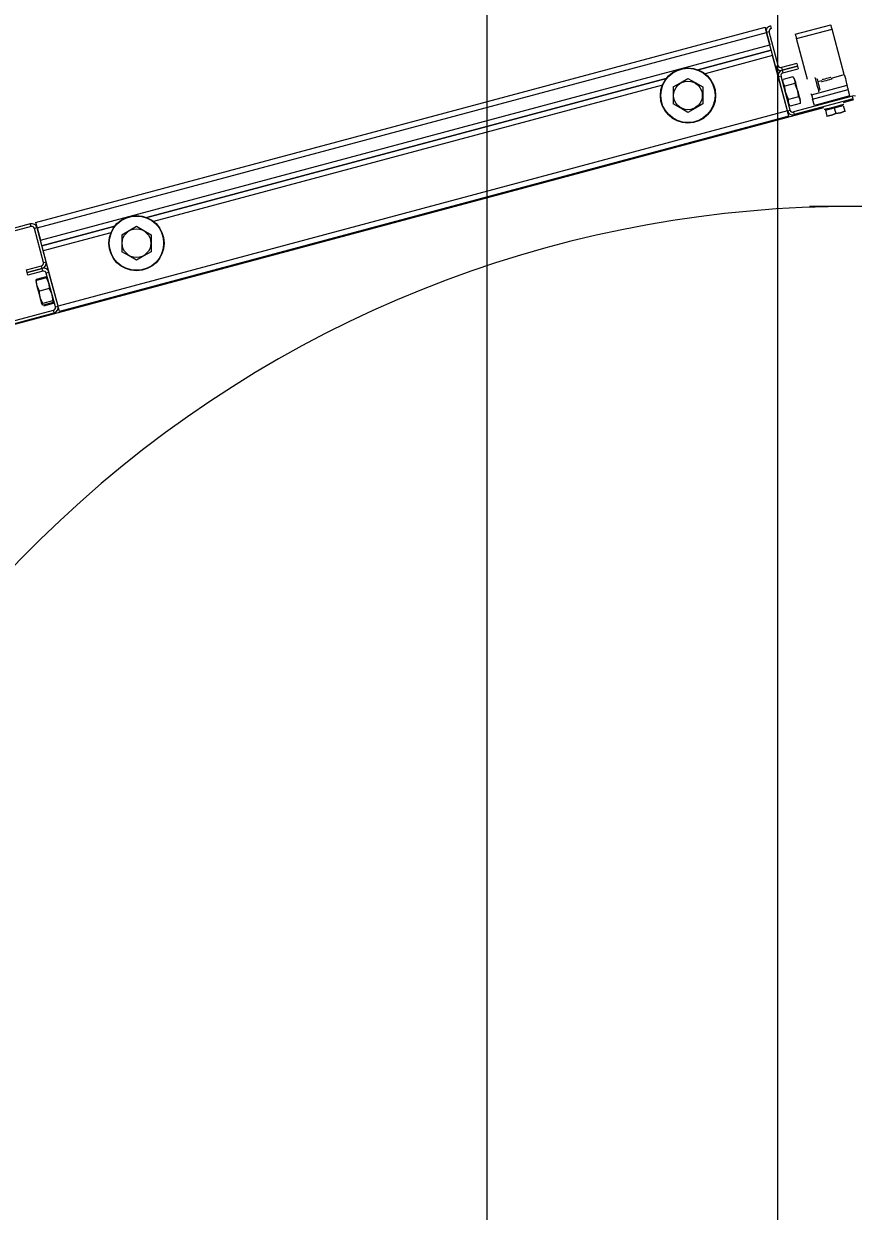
# Model space of a CAD drawing. Extents: x -264205 to -263659, y -1242401 to -1241986.
# Drawn here: x -263909.282 to -263908.854, y -1242121.96 to -1242121.347 of the extents above; entities that cross this region are included whole.
import ezdxf

# ---------------------------------------------------------------- set-up
doc = ezdxf.new("R2010")
doc.units = 0
doc.layers.add('PROJEKT_OBRUBNIKY_KOMUNIKACIE', color=7, linetype='Continuous')
doc.layers.add('SITUACIA_DSP_2D', color=7, linetype='Continuous')

msp = doc.modelspace()

# ---------------------------------------------------------------- linework, layer by layer
at = {"layer": 'PROJEKT_OBRUBNIKY_KOMUNIKACIE'}
msp.add_lwpolyline([(-263794.89278, -1242227.38224), (-263808.96776, -1242241.45725), (-263894.96779, -1242241.45725), (-263909.04274, -1242227.38224), (-263909.04274, -1242196.33267), (-263914.14281, -1242196.33267), (-263914.14281, -1242132.43268), (-263909.04274, -1242132.43268), (-263909.04274, -1242101.38224), (-263894.96779, -1242087.30722), (-263808.96776, -1242087.30722), (-263794.89278, -1242101.38224), (-263794.89278, -1242227.38224)], dxfattribs=at)
at = {"layer": 'SITUACIA_DSP_2D'}
for p, q in [((-263909.04279, -1242132.43267), (-263909.04279, -1242101.38223)), ((-263908.89279, -1242125.43224), (-263908.89279, -1242101.76908)), ((-263908.88383, -1242121.35261), (-263908.86547, -1242121.34769)), ((-263908.86546, -1242121.34773), (-263908.86547, -1242121.34769)), ((-263908.86543, -1242121.34786), (-263908.86546, -1242121.34773)), ((-263909.27569, -1242121.44974), (-263908.89946, -1242121.34893)), ((-263909.27495, -1242121.45249), (-263908.89872, -1242121.35168)), ((-263908.89946, -1242121.34893), (-263908.89945, -1242121.34898)), ((-263908.89945, -1242121.34898), (-263908.89941, -1242121.34914)), ((-263908.89941, -1242121.34914), (-263908.89934, -1242121.34939)), ((-263908.89934, -1242121.34939), (-263908.89925, -1242121.34973)), ((-263908.89925, -1242121.34973), (-263908.89913, -1242121.35015)), ((-263908.89913, -1242121.35015), (-263908.89901, -1242121.35063)), ((-263908.89901, -1242121.35063), (-263908.89887, -1242121.35114)), ((-263908.89887, -1242121.35114), (-263908.89872, -1242121.35168)), ((-263908.89735, -1242121.35131), (-263908.89872, -1242121.35168)), ((-263908.89872, -1242121.35168), (-263908.897, -1242121.3581)), ((-263908.89405, -1242121.36912), (-263908.89872, -1242121.35168)), ((-263908.89268, -1242121.36875), (-263908.89735, -1242121.35131)), ((-263908.89671, -1242121.34819), (-263908.89634, -1242121.34957)), ((-263908.88383, -1242121.35261), (-263908.88381, -1242121.35265)), ((-263908.88381, -1242121.35265), (-263908.88378, -1242121.35277)), ((-263908.88378, -1242121.35277), (-263908.88373, -1242121.35298)), ((-263908.88373, -1242121.35298), (-263908.88365, -1242121.35325)), ((-263908.88365, -1242121.35325), (-263908.88356, -1242121.35358)), ((-263908.88356, -1242121.35358), (-263908.88346, -1242121.35396)), ((-263908.88324, -1242121.35481), (-263908.86488, -1242121.34989)), ((-263908.86537, -1242121.34806), (-263908.86543, -1242121.34786)), ((-263908.8653, -1242121.34833), (-263908.86537, -1242121.34806)), ((-263908.86521, -1242121.34867), (-263908.8653, -1242121.34833)), ((-263908.86511, -1242121.34905), (-263908.86521, -1242121.34867)), ((-263908.865, -1242121.34946), (-263908.86511, -1242121.34905)), ((-263908.86488, -1242121.34989), (-263908.865, -1242121.34946)), ((-263908.85859, -1242121.37338), (-263908.86488, -1242121.34989)), ((-263909.27323, -1242121.45891), (-263908.897, -1242121.3581)), ((-263908.88346, -1242121.35396), (-263908.88335, -1242121.35438)), ((-263908.88335, -1242121.35438), (-263908.88324, -1242121.35481)), ((-263908.87756, -1242121.37601), (-263908.88324, -1242121.35481)), ((-263908.89627, -1242121.36086), (-263908.93389, -1242121.37094)), ((-263908.93389, -1242121.37094), (-263908.89627, -1242121.36086)), ((-263908.89553, -1242121.36361), (-263908.9304, -1242121.37295)), ((-263908.88791, -1242121.39206), (-263908.89553, -1242121.36361)), ((-263908.89405, -1242121.36912), (-263908.89268, -1242121.36875)), ((-263908.88313, -1242121.36766), (-263908.89093, -1242121.36975)), ((-263908.89093, -1242121.36975), (-263908.89056, -1242121.37113)), ((-263908.89056, -1242121.37113), (-263908.88276, -1242121.36904)), ((-263908.88276, -1242121.36904), (-263908.89056, -1242121.37113)), ((-263908.89056, -1242121.37113), (-263908.89019, -1242121.37251)), ((-263908.89019, -1242121.37251), (-263908.88239, -1242121.37042)), ((-263908.88313, -1242121.36766), (-263908.88276, -1242121.36904)), ((-263908.88276, -1242121.36904), (-263908.88239, -1242121.37042)), ((-263908.95041, -1242121.37536), (-263909.21835, -1242121.44716)), ((-263909.21835, -1242121.44716), (-263908.95041, -1242121.37536)), ((-263908.9468, -1242121.37977), (-263908.94305, -1242121.37761)), ((-263908.94305, -1242121.37761), (-263908.9392, -1242121.37539)), ((-263908.9392, -1242121.37539), (-263908.93545, -1242121.37755)), ((-263908.93545, -1242121.37755), (-263908.9316, -1242121.37977)), ((-263908.8912, -1242121.37425), (-263908.89258, -1242121.37462)), ((-263908.88791, -1242121.39206), (-263908.89258, -1242121.37462)), ((-263908.88653, -1242121.39169), (-263908.8912, -1242121.37425)), ((-263908.89019, -1242121.37652), (-263908.89014, -1242121.37593)), ((-263908.88996, -1242121.37805), (-263908.89019, -1242121.37652)), ((-263908.88504, -1242121.37456), (-263908.89014, -1242121.37593)), ((-263908.88922, -1242121.37937), (-263908.88996, -1242121.37805)), ((-263908.88412, -1242121.37801), (-263908.88922, -1242121.37937)), ((-263908.88504, -1242121.37456), (-263908.8843, -1242121.37589)), ((-263908.8843, -1242121.37589), (-263908.88407, -1242121.37741)), ((-263908.88407, -1242121.37741), (-263908.88412, -1242121.37801)), ((-263908.88412, -1242121.37801), (-263908.88382, -1242121.37863)), ((-263908.88409, -1242121.37583), (-263908.88409, -1242121.37581)), ((-263908.88402, -1242121.37608), (-263908.88409, -1242121.37583)), ((-263908.88387, -1242121.37667), (-263908.88402, -1242121.37608)), ((-263908.88363, -1242121.37754), (-263908.88387, -1242121.37667)), ((-263908.88333, -1242121.37866), (-263908.88363, -1242121.37754)), ((-263908.87355, -1242121.37499), (-263908.87356, -1242121.37493)), ((-263908.87345, -1242121.37534), (-263908.87355, -1242121.37499)), ((-263908.87328, -1242121.37597), (-263908.87345, -1242121.37534)), ((-263908.87305, -1242121.37684), (-263908.87328, -1242121.37597)), ((-263908.87277, -1242121.37787), (-263908.87305, -1242121.37684)), ((-263908.87248, -1242121.37896), (-263908.87277, -1242121.37787)), ((-263908.87269, -1242121.37544), (-263908.87268, -1242121.37546)), ((-263908.87268, -1242121.37546), (-263908.87261, -1242121.37574)), ((-263908.87261, -1242121.37574), (-263908.87245, -1242121.37631)), ((-263908.87245, -1242121.37631), (-263908.87224, -1242121.37711)), ((-263908.87226, -1242121.37704), (-263908.87012, -1242121.37647)), ((-263908.87224, -1242121.37711), (-263908.87199, -1242121.37806)), ((-263908.87199, -1242121.37806), (-263908.87172, -1242121.37904)), ((-263908.8701, -1242121.3771), (-263908.87027, -1242121.37714)), ((-263908.86962, -1242121.37697), (-263908.8701, -1242121.3771)), ((-263908.86985, -1242121.37601), (-263908.87002, -1242121.37605)), ((-263908.86936, -1242121.37588), (-263908.86985, -1242121.37601)), ((-263908.86889, -1242121.37677), (-263908.86962, -1242121.37697)), ((-263908.86863, -1242121.37568), (-263908.86936, -1242121.37588)), ((-263908.86799, -1242121.37653), (-263908.86889, -1242121.37677)), ((-263908.86777, -1242121.37545), (-263908.86863, -1242121.37568)), ((-263908.86703, -1242121.37628), (-263908.86799, -1242121.37653)), ((-263908.8669, -1242121.37522), (-263908.86777, -1242121.37545)), ((-263908.86614, -1242121.37603), (-263908.86703, -1242121.37628)), ((-263908.86617, -1242121.37502), (-263908.8669, -1242121.37522)), ((-263908.86568, -1242121.37489), (-263908.86617, -1242121.37502)), ((-263908.8654, -1242121.37584), (-263908.86614, -1242121.37603)), ((-263908.86551, -1242121.37484), (-263908.86568, -1242121.37489)), ((-263908.86493, -1242121.37571), (-263908.8654, -1242121.37584)), ((-263908.86522, -1242121.37516), (-263908.85859, -1242121.37338)), ((-263908.86476, -1242121.37567), (-263908.86493, -1242121.37571)), ((-263908.85859, -1242121.37338), (-263908.8583, -1242121.37446)), ((-263908.8583, -1242121.37446), (-263908.85802, -1242121.37549)), ((-263908.85802, -1242121.37549), (-263908.85777, -1242121.37644)), ((-263908.85777, -1242121.37644), (-263908.85755, -1242121.37727)), ((-263908.85755, -1242121.37727), (-263908.85736, -1242121.37796)), ((-263908.85736, -1242121.37796), (-263908.85723, -1242121.37847)), ((-263908.95242, -1242121.37885), (-263909.21486, -1242121.44917)), ((-263908.9468, -1242121.37977), (-263908.9468, -1242121.38356)), ((-263908.9468, -1242121.38356), (-263908.9468, -1242121.38745)), ((-263908.9316, -1242121.37977), (-263908.9316, -1242121.38356)), ((-263908.9316, -1242121.38356), (-263908.9316, -1242121.38745)), ((-263908.88917, -1242121.38007), (-263908.88922, -1242121.37937)), ((-263908.88869, -1242121.38284), (-263908.88917, -1242121.38007)), ((-263908.88777, -1242121.38542), (-263908.88869, -1242121.38284)), ((-263908.88382, -1242121.37863), (-263908.88286, -1242121.3812)), ((-263908.88299, -1242121.37993), (-263908.88333, -1242121.37866)), ((-263908.88263, -1242121.3813), (-263908.88299, -1242121.37993)), ((-263908.88286, -1242121.3812), (-263908.88235, -1242121.38397)), ((-263908.88226, -1242121.38266), (-263908.88263, -1242121.3813)), ((-263908.88235, -1242121.38397), (-263908.88227, -1242121.38489)), ((-263908.88192, -1242121.38394), (-263908.88226, -1242121.38266)), ((-263908.88162, -1242121.38505), (-263908.88192, -1242121.38394)), ((-263908.87558, -1242121.38339), (-263908.87559, -1242121.38335)), ((-263908.87549, -1242121.3837), (-263908.87558, -1242121.38339)), ((-263908.87547, -1242121.3838), (-263908.87549, -1242121.3837)), ((-263908.87547, -1242121.3838), (-263908.85711, -1242121.37889)), ((-263908.87547, -1242121.3838), (-263908.87546, -1242121.38385)), ((-263908.87546, -1242121.38385), (-263908.87542, -1242121.38397)), ((-263908.87542, -1242121.38397), (-263908.87537, -1242121.38418)), ((-263908.87537, -1242121.38418), (-263908.87529, -1242121.38445)), ((-263908.87529, -1242121.38445), (-263908.8752, -1242121.38478)), ((-263908.87488, -1242121.38601), (-263908.85652, -1242121.38109)), ((-263908.85564, -1242121.38439), (-263908.87399, -1242121.38931)), ((-263908.8722, -1242121.38002), (-263908.87248, -1242121.37896)), ((-263908.87195, -1242121.38096), (-263908.8722, -1242121.38002)), ((-263908.87175, -1242121.38168), (-263908.87195, -1242121.38096)), ((-263908.87163, -1242121.38214), (-263908.87175, -1242121.38168)), ((-263908.87172, -1242121.37904), (-263908.87148, -1242121.37995)), ((-263908.87159, -1242121.38228), (-263908.87163, -1242121.38214)), ((-263908.87148, -1242121.37995), (-263908.87128, -1242121.3807)), ((-263908.87128, -1242121.3807), (-263908.87114, -1242121.3812)), ((-263908.87114, -1242121.3812), (-263908.87109, -1242121.3814)), ((-263908.87109, -1242121.3814), (-263908.87109, -1242121.3814)), ((-263908.85723, -1242121.37847), (-263908.85714, -1242121.37878)), ((-263908.85714, -1242121.37878), (-263908.85711, -1242121.37889)), ((-263908.8571, -1242121.37893), (-263908.85711, -1242121.37889)), ((-263908.85707, -1242121.37905), (-263908.8571, -1242121.37893)), ((-263908.85701, -1242121.37926), (-263908.85707, -1242121.37905)), ((-263908.85694, -1242121.37953), (-263908.85701, -1242121.37926)), ((-263908.85685, -1242121.37987), (-263908.85694, -1242121.37953)), ((-263908.85675, -1242121.38025), (-263908.85685, -1242121.37987)), ((-263908.85664, -1242121.38066), (-263908.85675, -1242121.38025)), ((-263908.85652, -1242121.38109), (-263908.85664, -1242121.38066)), ((-263908.85564, -1242121.38439), (-263908.85652, -1242121.38109)), ((-263909.30411, -1242121.50699), (-263908.86916, -1242121.39045)), ((-263908.9468, -1242121.38745), (-263908.9468, -1242121.38855)), ((-263908.94294, -1242121.39078), (-263908.9468, -1242121.38855)), ((-263908.9316, -1242121.38855), (-263908.93534, -1242121.39071)), ((-263908.9316, -1242121.38745), (-263908.9316, -1242121.38855)), ((-263908.88738, -1242121.38626), (-263908.88777, -1242121.38542)), ((-263908.88742, -1242121.38685), (-263908.88738, -1242121.38626)), ((-263908.8872, -1242121.38838), (-263908.88742, -1242121.38685)), ((-263908.88227, -1242121.38489), (-263908.88738, -1242121.38626)), ((-263908.88645, -1242121.3897), (-263908.8872, -1242121.38838)), ((-263908.88135, -1242121.38834), (-263908.88645, -1242121.3897)), ((-263908.85432, -1242121.38453), (-263908.88478, -1242121.39269)), ((-263908.85395, -1242121.38591), (-263908.88442, -1242121.39407)), ((-263908.88227, -1242121.38489), (-263908.88153, -1242121.38622)), ((-263908.88139, -1242121.38593), (-263908.88162, -1242121.38505)), ((-263908.88153, -1242121.38622), (-263908.8813, -1242121.38775)), ((-263908.88123, -1242121.38651), (-263908.88139, -1242121.38593)), ((-263908.8813, -1242121.38775), (-263908.88135, -1242121.38834)), ((-263908.88116, -1242121.38677), (-263908.88123, -1242121.38651)), ((-263908.88116, -1242121.38678), (-263908.88116, -1242121.38677)), ((-263908.8752, -1242121.38478), (-263908.8751, -1242121.38516)), ((-263908.8751, -1242121.38516), (-263908.87499, -1242121.38558)), ((-263908.87499, -1242121.38558), (-263908.87488, -1242121.38601)), ((-263908.87399, -1242121.38931), (-263908.87488, -1242121.38601)), ((-263908.8683, -1242121.39182), (-263908.86371, -1242121.39059)), ((-263908.86514, -1242121.39048), (-263908.86636, -1242121.39081)), ((-263908.86383, -1242121.39013), (-263908.86514, -1242121.39048)), ((-263908.86253, -1242121.38978), (-263908.86383, -1242121.39013)), ((-263908.86371, -1242121.39059), (-263908.85912, -1242121.38936)), ((-263908.86371, -1242121.39059), (-263908.86292, -1242121.39354)), ((-263908.86131, -1242121.38945), (-263908.86253, -1242121.38978)), ((-263908.86027, -1242121.38917), (-263908.86131, -1242121.38945)), ((-263908.85946, -1242121.38896), (-263908.86027, -1242121.38917)), ((-263908.85896, -1242121.38882), (-263908.85946, -1242121.38896)), ((-263908.85912, -1242121.38936), (-263908.85833, -1242121.39231)), ((-263908.85906, -1242121.38774), (-263908.85358, -1242121.38627)), ((-263908.85879, -1242121.38878), (-263908.85896, -1242121.38882)), ((-263908.85395, -1242121.38591), (-263908.85432, -1242121.38453)), ((-263908.88791, -1242121.39206), (-263909.26413, -1242121.49287)), ((-263908.88717, -1242121.39481), (-263909.2634, -1242121.49562)), ((-263908.9392, -1242121.39294), (-263908.94294, -1242121.39078)), ((-263908.93534, -1242121.39071), (-263908.9392, -1242121.39294)), ((-263908.88791, -1242121.39206), (-263908.88653, -1242121.39169)), ((-263908.88776, -1242121.39259), (-263908.88791, -1242121.39206)), ((-263908.88762, -1242121.39311), (-263908.88776, -1242121.39259)), ((-263908.8875, -1242121.39359), (-263908.88762, -1242121.39311)), ((-263908.88738, -1242121.394), (-263908.8875, -1242121.39359)), ((-263908.88729, -1242121.39434), (-263908.88738, -1242121.394)), ((-263908.88722, -1242121.3946), (-263908.88729, -1242121.39434)), ((-263908.88718, -1242121.39476), (-263908.88722, -1242121.3946)), ((-263908.88717, -1242121.39481), (-263908.88718, -1242121.39476)), ((-263908.88478, -1242121.39269), (-263908.88442, -1242121.39407)), ((-263908.86871, -1242121.39144), (-263908.86888, -1242121.39148)), ((-263908.86821, -1242121.3913), (-263908.86871, -1242121.39144)), ((-263908.8683, -1242121.39182), (-263908.86751, -1242121.39477)), ((-263908.8674, -1242121.39109), (-263908.86821, -1242121.3913)), ((-263908.86512, -1242121.39437), (-263908.86751, -1242121.39477)), ((-263908.86751, -1242121.39477), (-263908.86519, -1242121.39439)), ((-263908.86751, -1242121.39477), (-263908.86745, -1242121.39499)), ((-263908.86745, -1242121.39499), (-263908.86745, -1242121.39497)), ((-263908.86636, -1242121.39081), (-263908.8674, -1242121.39109)), ((-263908.86519, -1242121.39439), (-263908.86292, -1242121.39354)), ((-263908.86292, -1242121.39354), (-263908.86512, -1242121.39437)), ((-263908.86053, -1242121.39314), (-263908.86292, -1242121.39354)), ((-263908.86292, -1242121.39354), (-263908.8606, -1242121.39316)), ((-263908.8606, -1242121.39316), (-263908.85833, -1242121.39231)), ((-263908.85833, -1242121.39231), (-263908.86053, -1242121.39314)), ((-263908.85833, -1242121.39231), (-263908.85827, -1242121.39253)), ((-263908.85827, -1242121.39253), (-263908.85828, -1242121.39251)), ((-263908.83064, -1242121.4414), (-263908.87652, -1242121.4414)), ((-263909.27844, -1242121.45048), (-263909.3647, -1242121.47359)), ((-263909.27807, -1242121.45185), (-263909.36433, -1242121.47496)), ((-263909.27807, -1242121.45185), (-263909.27844, -1242121.45048)), ((-263909.27569, -1242121.44974), (-263909.27568, -1242121.44979)), ((-263909.27568, -1242121.44979), (-263909.27563, -1242121.44995)), ((-263909.27563, -1242121.44995), (-263909.27557, -1242121.4502)), ((-263909.27557, -1242121.4502), (-263909.27547, -1242121.45054)), ((-263909.27547, -1242121.45054), (-263909.27536, -1242121.45096)), ((-263909.27536, -1242121.45096), (-263909.27524, -1242121.45144)), ((-263909.27524, -1242121.45144), (-263909.2751, -1242121.45195)), ((-263909.23487, -1242121.45159), (-263909.27249, -1242121.46167)), ((-263909.27249, -1242121.46167), (-263909.23487, -1242121.45159)), ((-263909.22752, -1242121.45383), (-263909.22366, -1242121.45161)), ((-263909.22366, -1242121.45161), (-263909.21992, -1242121.45377)), ((-263909.27495, -1242121.45249), (-263909.27633, -1242121.45286)), ((-263909.27166, -1242121.47029), (-263909.27633, -1242121.45286)), ((-263909.2751, -1242121.45195), (-263909.27495, -1242121.45249)), ((-263909.27495, -1242121.45249), (-263909.27323, -1242121.45891)), ((-263909.27028, -1242121.46993), (-263909.27495, -1242121.45249)), ((-263909.23689, -1242121.45508), (-263909.27176, -1242121.46442)), ((-263909.23126, -1242121.456), (-263909.22752, -1242121.45383)), ((-263909.23126, -1242121.456), (-263909.23126, -1242121.45979)), ((-263909.21992, -1242121.45377), (-263909.21606, -1242121.456)), ((-263909.21606, -1242121.456), (-263909.21606, -1242121.45979)), ((-263909.23126, -1242121.45979), (-263909.23126, -1242121.46367)), ((-263909.23126, -1242121.46367), (-263909.23126, -1242121.46477)), ((-263909.21606, -1242121.45979), (-263909.21606, -1242121.46367)), ((-263909.21606, -1242121.46367), (-263909.21606, -1242121.46477)), ((-263909.26413, -1242121.49287), (-263909.27176, -1242121.46442)), ((-263909.27166, -1242121.47029), (-263909.27028, -1242121.46993)), ((-263909.22741, -1242121.467), (-263909.23126, -1242121.46477)), ((-263909.22366, -1242121.46916), (-263909.22741, -1242121.467)), ((-263909.21981, -1242121.46693), (-263909.22366, -1242121.46916)), ((-263909.21606, -1242121.46477), (-263909.21981, -1242121.46693)), ((-263909.28047, -1242121.47413), (-263909.27267, -1242121.47204)), ((-263909.2801, -1242121.47551), (-263909.28047, -1242121.47413)), ((-263909.2723, -1242121.47342), (-263909.2801, -1242121.47551)), ((-263909.2801, -1242121.47551), (-263909.2723, -1242121.47342)), ((-263909.27973, -1242121.47688), (-263909.2801, -1242121.47551)), ((-263909.27193, -1242121.47479), (-263909.27973, -1242121.47688)), ((-263909.2723, -1242121.47342), (-263909.27267, -1242121.47204)), ((-263909.27193, -1242121.47479), (-263909.2723, -1242121.47342)), ((-263909.26881, -1242121.47543), (-263909.27018, -1242121.4758)), ((-263909.26551, -1242121.49323), (-263909.27018, -1242121.4758)), ((-263909.26413, -1242121.49287), (-263909.26881, -1242121.47543)), ((-263909.27556, -1242121.48071), (-263909.27555, -1242121.48074)), ((-263909.27555, -1242121.48074), (-263909.27546, -1242121.48105)), ((-263909.27546, -1242121.48105), (-263909.27529, -1242121.48169)), ((-263909.27541, -1242121.47974), (-263909.27536, -1242121.47915)), ((-263909.27538, -1242121.47996), (-263909.27541, -1242121.47974)), ((-263909.27026, -1242121.47778), (-263909.27536, -1242121.47915)), ((-263909.27529, -1242121.48169), (-263909.27504, -1242121.48261)), ((-263909.27011, -1242121.47832), (-263909.27522, -1242121.47969)), ((-263909.2752, -1242121.48025), (-263909.27522, -1242121.47969)), ((-263909.27487, -1242121.48248), (-263909.2752, -1242121.48025)), ((-263909.2741, -1242121.48453), (-263909.27487, -1242121.48248)), ((-263909.26989, -1242121.47841), (-263909.27011, -1242121.47832)), ((-263909.27011, -1242121.47832), (-263909.26985, -1242121.47882)), ((-263909.26974, -1242121.47858), (-263909.26989, -1242121.47841)), ((-263909.26985, -1242121.47882), (-263909.26904, -1242121.48085)), ((-263909.26904, -1242121.48085), (-263909.26867, -1242121.48307)), ((-263909.27504, -1242121.48261), (-263909.27474, -1242121.48376)), ((-263909.27474, -1242121.48376), (-263909.27439, -1242121.48506)), ((-263909.27439, -1242121.48506), (-263909.27402, -1242121.48643)), ((-263909.27375, -1242121.48518), (-263909.2741, -1242121.48453)), ((-263909.27402, -1242121.48643), (-263909.27366, -1242121.48778)), ((-263909.26864, -1242121.48382), (-263909.27375, -1242121.48518)), ((-263909.27367, -1242121.48623), (-263909.27375, -1242121.48518)), ((-263909.27311, -1242121.489), (-263909.27367, -1242121.48623)), ((-263909.27366, -1242121.48778), (-263909.27332, -1242121.48904)), ((-263909.26867, -1242121.48307), (-263909.26864, -1242121.48382)), ((-263909.26864, -1242121.48382), (-263909.26758, -1242121.48635)), ((-263909.26758, -1242121.48635), (-263909.26702, -1242121.48912)), ((-263909.27332, -1242121.48904), (-263909.27304, -1242121.49011)), ((-263909.27205, -1242121.49153), (-263909.27311, -1242121.489)), ((-263909.27304, -1242121.49011), (-263909.27281, -1242121.49094)), ((-263909.27281, -1242121.49094), (-263909.27267, -1242121.49147)), ((-263909.27267, -1242121.49147), (-263909.27262, -1242121.49167)), ((-263909.27262, -1242121.49167), (-263909.27262, -1242121.49167)), ((-263909.27227, -1242121.49213), (-263909.2722, -1242121.49171)), ((-263909.27182, -1242121.49238), (-263909.27227, -1242121.49213)), ((-263909.2722, -1242121.49171), (-263909.27205, -1242121.49153)), ((-263909.26694, -1242121.49016), (-263909.27205, -1242121.49153)), ((-263909.26671, -1242121.49101), (-263909.27182, -1242121.49238)), ((-263909.26657, -1242121.49156), (-263909.27167, -1242121.49292)), ((-263909.26702, -1242121.48912), (-263909.26694, -1242121.49016)), ((-263909.26694, -1242121.49016), (-263909.26649, -1242121.49042)), ((-263909.26656, -1242121.49083), (-263909.26671, -1242121.49101)), ((-263909.26652, -1242121.49097), (-263909.26657, -1242121.49156)), ((-263909.26649, -1242121.49042), (-263909.26656, -1242121.49083)), ((-263909.26655, -1242121.49078), (-263909.26652, -1242121.49097)), ((-263909.26551, -1242121.49323), (-263909.26413, -1242121.49287)), ((-263909.26399, -1242121.4934), (-263909.26413, -1242121.49287)), ((-263909.26385, -1242121.49392), (-263909.26399, -1242121.4934)), ((-263909.26372, -1242121.4944), (-263909.26385, -1242121.49392)), ((-263909.26361, -1242121.49481), (-263909.26372, -1242121.4944)), ((-263909.35278, -1242121.51809), (-263909.26652, -1242121.49498)), ((-263909.35241, -1242121.51947), (-263909.26615, -1242121.49636)), ((-263909.26615, -1242121.49636), (-263909.26652, -1242121.49498)), ((-263909.26352, -1242121.49515), (-263909.26361, -1242121.49481)), ((-263909.26345, -1242121.49541), (-263909.26352, -1242121.49515)), ((-263909.26341, -1242121.49557), (-263909.26345, -1242121.49541)), ((-263909.2634, -1242121.49562), (-263909.26341, -1242121.49557))]:
    msp.add_line(p, q, dxfattribs=at)
for centre, radius in [((-263908.9392, -1242121.38416), 0.01425), ((-263908.9392, -1242121.38416), 0.01401), ((-263908.9392, -1242121.38416), 0.00739), ((-263909.22366, -1242121.46038), 0.01425), ((-263909.22366, -1242121.46038), 0.01401), ((-263909.22366, -1242121.46038), 0.00739)]:
    msp.add_circle(centre, radius, dxfattribs=at)
for centre, radius, start, end in [((-263908.89597, -1242121.35094), 0.00285, 105.00001, 195), ((-263908.89597, -1242121.35094), 0.00142, 105.00001, 195), ((-263908.8913, -1242121.36838), 0.00285, 195, 285.00001), ((-263908.8913, -1242121.36838), 0.00143, 195, 285.00001), ((-263908.88982, -1242121.37388), 0.00285, 105.00001, 195), ((-263908.88982, -1242121.37388), 0.00143, 105.00001, 195), ((-263908.85358, -1242121.38728), 0.00285, 74.99999, 105.00001), ((-263908.8601, -1242121.38962), 0.000475, 15, 105.00001), ((-263908.88515, -1242121.39132), 0.00285, 195, 285.00001), ((-263908.88515, -1242121.39132), 0.00143, 195, 285.00001), ((-263908.86733, -1242121.39156), 0.000475, 105.00001, 195), ((-263908.85358, -1242122.0399), 0.5985, 324.56502, 215.43498), ((-263909.27771, -1242121.45323), 0.00285, 15, 105.00001), ((-263909.27771, -1242121.45323), 0.00143, 15, 105.00001), ((-263909.27303, -1242121.47066), 0.00285, 285.00001, 15), ((-263909.27303, -1242121.47066), 0.00143, 285.00001, 15), ((-263909.27156, -1242121.47617), 0.00285, 15, 105.00001), ((-263909.27156, -1242121.47617), 0.00143, 15, 105.00001), ((-263909.26689, -1242121.4936), 0.00143, 285.00001, 15), ((-263909.26689, -1242121.4936), 0.00285, 285.00001, 15)]:
    msp.add_arc(centre, radius, start, end, dxfattribs=at)

doc.saveas('drawing.dxf')
